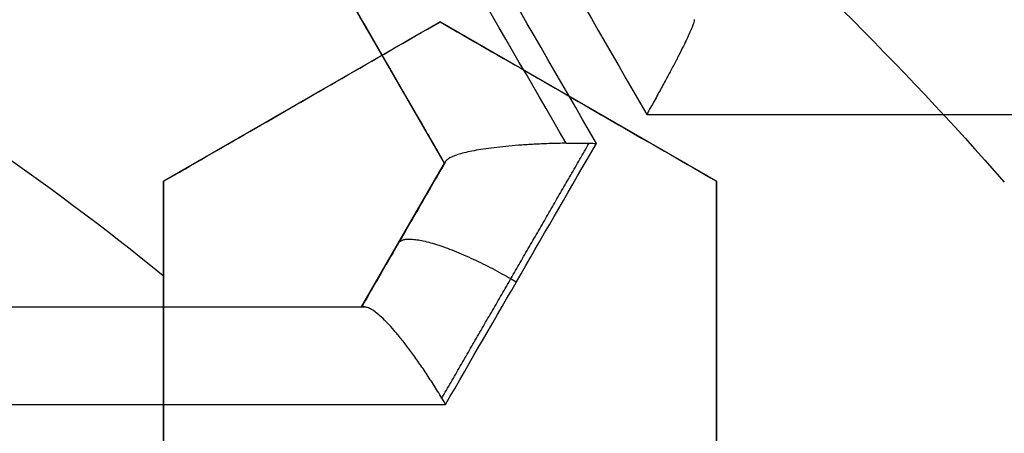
# Model space of a CAD drawing. Header units: centimetres. Extents: x -11.4 to 11.4, y -26.1 to 0.
# Tile 545 of 656: x -6.904 to -6.8185, y -23.5684 to -23.5324. Entities that reach past the tile are written whole.
import ezdxf

# ---------------------------------------------------------------- set-up
doc = ezdxf.new("R2010")
doc.units = ezdxf.units.CM
doc.layers.add('Default', color=7, linetype='Continuous', true_color=0x000000)

msp = doc.modelspace()

# ---------------------------------------------------------------- linework, layer by layer
at = {"layer": 'Default'}
for p, q in [((-6.867099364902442, -23.54492408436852, -4.632769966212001), (-6.899349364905, -23.48906544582, -4.632769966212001)), ((-6.867500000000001, -23.53262762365, -3.196808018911), (-6.891499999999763, -23.54648403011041, -3.196808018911)), ((-6.843500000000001, -23.54648403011, -3.2026274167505), (-6.867499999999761, -23.53262762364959, -3.2026274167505)), ((-6.879499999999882, -23.53955582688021, -3.223395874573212), (-6.879499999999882, -23.53955582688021, -3.170186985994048)), ((-6.85549999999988, -23.53955582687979, -3.229115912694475), (-6.85549999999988, -23.53955582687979, -3.175907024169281)), ((-6.874316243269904, -23.55742408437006, -4.635287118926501), (-6.867099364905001, -23.54492408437, -4.635287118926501)), ((-6.891500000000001, -23.54648403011, -3.1882326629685), (-6.891500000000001, -23.57419684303, -3.1882326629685)), ((-6.843500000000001, -23.57419684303, -3.200329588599), (-6.843500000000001, -23.54648403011, -3.200329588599)), ((-6.870664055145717, -23.55109830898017, -4.75394761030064), (-6.870664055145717, -23.55109830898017, -4.515)), ((-6.988882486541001, -23.55742408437, -4.642160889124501), (-6.87431624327, -23.55742408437, -4.642160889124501)), ((-6.891500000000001, -23.56034043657, -3.214778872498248), (-6.891500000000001, -23.56034043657, -3.161569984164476)), ((-6.843500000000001, -23.56034043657, -3.226866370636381), (-6.843500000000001, -23.56034043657, -3.173657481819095))]:
    msp.add_line(p, q, dxfattribs=at)
at = {"layer": 'Default', "extrusion": (0, 0, -1)}
for centre, radius, start, end in [((7.050000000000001, -23.75, 3), 0.9, 90, 270), ((7.050000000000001, -23.75, 3.789997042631), 0.8999999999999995, 90, 270), ((7.050000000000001, -23.75, 4.600000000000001), 0.8550000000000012, 90, 270), ((7.050000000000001, -23.75, 4.27), 0.8250000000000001, 0, 180), ((7.050000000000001, -23.75, 4.48), 0.82, 0, 180), ((7.050000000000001, -23.75, 4.455), 0.7950000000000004, 0, 180), ((7.050000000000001, -23.75, 4.32), 0.7825000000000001, 0, 180), ((7.050000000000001, -23.75, 4.455), 0.7825000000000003, 0, 180), ((7.050000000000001, -23.75, 3.984878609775), 0.7584500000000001, 90, 180), ((7.050000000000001, -23.75, 4.345000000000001), 0.7575000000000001, 0, 180), ((7.050000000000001, -23.75, 3.2675), 0.6775000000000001, 0, 180), ((7.050000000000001, -23.75, 3.2775), 0.677500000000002, 0, 180), ((7.050000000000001, -23.75, 3.25), 0.6725, 0, 180), ((7.050000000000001, -23.75, 3.2875), 0.6725, 0, 180), ((7.050000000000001, -23.75, 3.25), 0.6367740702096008, 0, 180), ((7.050000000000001, -23.75, 3.269019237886), 0.6125, 0, 180), ((7.050000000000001, -23.75, 4.69), 0.6075000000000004, 0, 180), ((7.050000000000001, -23.75, 4.670980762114), 0.6075, 0, 180), ((7.050000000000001, -23.75, 3.255), 0.6075, 0, 180), ((7.050000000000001, -23.75, 3.2875), 0.6075, 0, 180), ((7.050000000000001, -23.75, 3.05), 0.5999999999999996, 90, 270), ((7.050000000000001, -23.75, 3.255), 0.55, 0, 180), ((7.050000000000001, -23.75, 3.263395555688), 0.5500000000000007, 0, 180), ((7.050000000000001, -23.75, 3.183776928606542), 0.308183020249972, 123.4781066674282, 138.6924372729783), ((7.050000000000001, -23.75, 3.216360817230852), 0.2515162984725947, 110.9370677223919, 129.0629322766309)]:
    msp.add_arc(centre, radius, start, end, dxfattribs=at)
at = {"layer": 'Default'}
for centre, radius, start, end in [((-7.050000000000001, -23.75, -4.6), 0.8550000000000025, 270, 90), ((-7.050000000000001, -23.75, -4.27), 0.835, 270, 90), ((-7.050000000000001, -23.75, -4.58), 0.8349999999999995, 270, 90), ((-7.050000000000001, -23.75, -4.425000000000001), 0.8349999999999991, 270, 90), ((-7.050000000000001, -23.75, -4.295000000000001), 0.8250000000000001, 0, 180), ((-7.050000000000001, -23.75, -4.282500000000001), 0.8250000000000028, 0, 180), ((-7.050000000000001, -23.75, -4.32), 0.8, 0, 180), ((-7.050000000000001, -23.75, -3.1), 0.775, 270, 90), ((-7.050000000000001, -23.75, -3.5986250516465), 0.7749999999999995, 270, 90), ((-7.050000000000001, -23.75, -4.43), 0.7575000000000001, 0, 180), ((-7.050000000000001, -23.75, -4.3875), 0.7575000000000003, 0, 180), ((-7.050000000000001, -23.75, -3.2425), 0.75, 0, 180), ((-7.050000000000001, -23.75, -3.98), 0.75, 0, 180), ((-7.050000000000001, -23.75, -3.61125), 0.75, 0, 74.77009621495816), ((-7.050000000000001, -23.75, -3.2425), 0.7025000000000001, 0, 180), ((-7.050000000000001, -23.75, -3.2875), 0.6775000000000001, 0, 180), ((-7.050000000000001, -23.75, -3.26875), 0.6724999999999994, 0, 180), ((-7.050000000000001, -23.75, -4.66), 0.67, 0, 180), ((-7.050000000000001, -23.75, -4.69), 0.6400000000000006, 0, 180), ((-7.050000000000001, -23.75, -3.25), 0.636774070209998, 0, 180), ((-7.050000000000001, -23.75, -3.2875), 0.6231698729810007, 0, 180), ((-7.050000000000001, -23.75, -4.680490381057), 0.6075000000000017, 0, 180), ((-7.050000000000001, -23.75, -3.27125), 0.6075000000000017, 0, 180), ((-7.050000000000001, -23.75, -3), 0.6000000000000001, 270, 90), ((-7.050000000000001, -23.75, -3.1), 0.6000000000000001, 270, 90), ((-7.050000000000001, -23.75, -3.271791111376), 0.55, 0, 180)]:
    msp.add_arc(centre, radius, start, end, dxfattribs=at)
at = {"layer": 'Default', "extrusion": (-0.8660254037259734, -0.500000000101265, 1.001520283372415e-09)}
msp.add_arc((17.04310333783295, -3.595000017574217, 17.70222576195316), 1.167293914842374, 262.2337538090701, 266.0183891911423, dxfattribs=at)
at = {"layer": 'Default', "extrusion": (0.8660254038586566, 0.4999999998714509, 9.453105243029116e-10)}
msp.add_arc((-17.04310334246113, -3.594999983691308, -17.70726778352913), 1.168484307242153, 273.9775480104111, 277.7582855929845, dxfattribs=at)
at = {"layer": 'Default', "extrusion": (0.8660252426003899, 0.5000002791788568, 3.312434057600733e-08)}
msp.add_arc((-17.04309757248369, -3.594999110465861, -17.70955013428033), 1.16874722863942, 274.041873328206, 277.6914964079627, dxfattribs=at)
at = {"layer": 'Default', "extrusion": (0.8660254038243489, 0.4999999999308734, 3.312371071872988e-10)}
msp.add_arc((-17.04310334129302, -3.594999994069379, -17.71954454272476), 1.158746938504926, 274.2637666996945, 277.4702672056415, dxfattribs=at)
at = {"layer": 'Default', "extrusion": (0.8660254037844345, 0.5000000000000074, 0)}
msp.add_arc((-17.04310333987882, -3.595000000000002, -17.71954454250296), 1.158746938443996, 274.2637666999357, 275.3705879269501, dxfattribs=at)
at = {"layer": 'Default', "extrusion": (0, -1, 0)}
for centre, radius, start, end in [((-7.049999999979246, -3.595000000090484, 23.54067974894), 1.181602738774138, 279.7669417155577, 283.5645646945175), ((-7.048117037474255, -3.594947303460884, 23.55742408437), 1.17568259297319, 272.8877720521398, 278.5136046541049), ((-7.050000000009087, -3.594999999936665, 23.56588983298), 1.185792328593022, 272.6976113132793, 278.8769027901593)]:
    msp.add_arc(centre, radius, start, end, dxfattribs=at)
at = {"layer": 'Default', "extrusion": (0.8660254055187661, -0.4999999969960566, -1.540426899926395e-08)}
msp.add_arc((-24.09310335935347, -3.594999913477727, 5.835932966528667), 1.19816085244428, 282.0891616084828, 283.3736015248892, dxfattribs=at)
at = {"layer": 'Default', "extrusion": (0.8660254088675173, -0.4999999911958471, -4.485100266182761e-08)}
msp.add_arc((-24.09310339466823, -3.594999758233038, 5.825379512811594), 1.1881761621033, 282.3740364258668, 283.0962660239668, dxfattribs=at)
at = {"layer": 'Default'}
for points, degree in [([(-7.050000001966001, -22.85000591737, -4.579994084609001), (-7.038829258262, -22.85000591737, -4.579994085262), (-7.016470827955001, -22.85041309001, -4.57996809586), (-6.982913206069, -22.85229470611, -4.579978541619), (-6.949430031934, -22.85542554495, -4.579975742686), (-6.916038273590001, -22.85981313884, -4.579976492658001), (-6.882816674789, -22.86545048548, -4.579976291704), (-6.849855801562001, -22.87232107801, -4.579976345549), (-6.817154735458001, -22.88042458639, -4.579976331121), (-6.784792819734, -22.88974261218, -4.579976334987), (-6.752822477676, -22.90025696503, -4.579976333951), (-6.721248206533, -22.91196643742, -4.579976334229), (-6.690138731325, -22.92484687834, -4.579976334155), (-6.659531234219, -22.93888214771, -4.579976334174), (-6.629466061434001, -22.95405467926, -4.579976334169), (-6.60000794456, -22.97033040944, -4.579976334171), (-6.571170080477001, -22.98770094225, -4.57997633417), (-6.542992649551, -23.00614419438, -4.57997633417), (-6.515530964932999, -23.02562391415, -4.57997633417), (-6.488811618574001, -23.04612101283, -4.57997633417), (-6.462881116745, -23.06760056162, -4.57997633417), (-6.437786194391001, -23.09002131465, -4.57997633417), (-6.413531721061, -23.11337910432, -4.57997633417), (-6.390166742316, -23.13762926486, -4.57997633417), (-6.367728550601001, -23.1627320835, -4.57997633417), (-6.346240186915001, -23.18866229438, -4.57997633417), (-6.325745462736, -23.21536660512, -4.57997633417), (-6.306266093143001, -23.24281397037, -4.57997633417), (-6.287815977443, -23.27098694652, -4.57997633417), (-6.270435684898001, -23.29982524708, -4.57997633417), (-6.254144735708, -23.32929531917, -4.57997633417), (-6.238966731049, -23.35935601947, -4.57997633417), (-6.22493234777, -23.3899431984, -4.57997633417), (-6.212045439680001, -23.4210469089, -4.57997633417), (-6.200328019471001, -23.4526190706, -4.57997633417), (-6.189801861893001, -23.48460021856, -4.57997633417), (-6.180477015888, -23.5169596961, -4.57997633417), (-6.172370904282, -23.54963853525, -4.57997633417), (-6.165495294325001, -23.58258113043, -4.57997633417), (-6.159852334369, -23.61577939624, -4.57997633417), (-6.155455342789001, -23.64916502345, -4.57997633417), (-6.152310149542, -23.68268801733, -4.57997633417), (-6.150420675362, -23.71631200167, -4.57997633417), (-6.149790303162, -23.74996560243, -4.57997633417), (-6.150418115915, -23.78361971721, -4.57997633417), (-6.152305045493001, -23.81724384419, -4.57997633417), (-6.155447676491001, -23.85076694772, -4.57997633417), (-6.159842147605, -23.884153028, -4.57997633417), (-6.165482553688, -23.91735152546, -4.57997633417), (-6.172355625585, -23.95029454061, -4.57997633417), (-6.180459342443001, -23.98297436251, -4.57997633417), (-6.189781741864, -24.01533455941, -4.57997633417), (-6.200305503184, -24.0473165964, -4.57997633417), (-6.212020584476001, -24.07888976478, -4.57997633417), (-6.224905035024, -24.10999420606, -4.57997633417), (-6.238937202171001, -24.14058267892, -4.57997633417), (-6.254113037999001, -24.170644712, -4.57997633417), (-6.270401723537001, -24.20011593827, -4.57997633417), (-6.287779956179, -24.2289557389, -4.57997633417), (-6.306227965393, -24.25713010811, -4.57997633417), (-6.325705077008, -24.28457868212, -4.57997633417), (-6.346198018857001, -24.3112848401, -4.57997633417), (-6.367684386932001, -24.33721659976, -4.57997633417), (-6.390120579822, -24.3623209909, -4.57997633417), (-6.413483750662, -24.38657293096, -4.57997633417), (-6.437736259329, -24.40993235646, -4.57997633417), (-6.462829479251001, -24.4323550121, -4.57997633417), (-6.488758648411, -24.45383675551, -4.57997633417), (-6.515476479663, -24.47433588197, -4.57997633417), (-6.542936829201, -24.49381775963, -4.57997633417), (-6.571112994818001, -24.51226319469, -4.57997633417), (-6.599949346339, -24.52963576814, -4.579976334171), (-6.629406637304, -24.54591392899, -4.579976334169), (-6.659470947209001, -24.56108882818, -4.579976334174), (-6.690077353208, -24.57512635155, -4.579976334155), (-6.721186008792, -24.58800916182, -4.579976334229), (-6.752759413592, -24.59972097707, -4.579976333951), (-6.784729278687, -24.61023780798, -4.579976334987), (-6.817091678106, -24.61955853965, -4.579976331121), (-6.849792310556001, -24.62766442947, -4.579976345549), (-6.88275073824, -24.63453701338, -4.579976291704), (-6.915969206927, -24.64017644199, -4.579976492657), (-6.949361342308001, -24.64456678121, -4.579975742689), (-6.982852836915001, -24.64770094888, -4.579978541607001), (-7.016430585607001, -24.64958576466, -4.579968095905), (-7.038814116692, -24.64999408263, -4.579994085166), (-7.049999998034, -24.64999408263, -4.579994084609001)], 3), ([(-7.050000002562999, -22.87000771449, -4.599992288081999), (-7.038929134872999, -22.87000771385, -4.599992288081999), (-7.016824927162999, -22.87044777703, -4.600003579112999), (-6.983759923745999, -22.87231003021, -4.599999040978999), (-6.950849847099, -22.8754191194, -4.600000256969), (-6.918072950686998, -22.87975909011, -4.599999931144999), (-6.885477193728, -22.88532902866, -4.600000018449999), (-6.853104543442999, -22.89212084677, -4.599999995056), (-6.820976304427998, -22.90013377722, -4.600000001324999), (-6.789232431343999, -22.90933233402, -4.599999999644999), (-6.757976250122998, -22.91967364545, -4.600000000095), (-6.727177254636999, -22.93115663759, -4.599999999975), (-6.696849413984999, -22.94377187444, -4.600000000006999), (-6.666982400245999, -22.95752443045, -4.599999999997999), (-6.637633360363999, -22.97239239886, -4.6), (-6.608880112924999, -22.98833558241, -4.6), (-6.580743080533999, -23.00534064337, -4.6), (-6.553257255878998, -23.02338719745, -4.6), (-6.526470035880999, -23.04244368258, -4.6), (-6.500404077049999, -23.06249428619, -4.6), (-6.475109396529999, -23.08350162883, -4.6), (-6.450633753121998, -23.10542314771, -4.6), (-6.426981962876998, -23.12825403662, -4.6), (-6.404200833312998, -23.15195089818, -4.6), (-6.382323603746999, -23.17647785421, -4.6), (-6.361371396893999, -23.20181201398, -4.6), (-6.341387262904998, -23.22790124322, -4.6), (-6.322391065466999, -23.25471754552, -4.6), (-6.304398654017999, -23.28224122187, -4.6), (-6.287450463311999, -23.31041192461, -4.6), (-6.271564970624, -23.33919764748, -4.6), (-6.256764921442, -23.36855872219, -4.6), (-6.243080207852, -23.39843256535, -4.6), (-6.2305142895, -23.42881031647, -4.6), (-6.219089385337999, -23.45964319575, -4.6), (-6.208826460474, -23.4908734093, -4.6), (-6.199734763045, -23.52247268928, -4.6), (-6.191831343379, -23.55438357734, -4.6), (-6.185127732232, -23.58655183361, -4.6), (-6.179626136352, -23.61896932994, -4.6), (-6.175339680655, -23.65156823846, -4.6), (-6.172273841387, -23.68430056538, -4.6), (-6.170432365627, -23.71713212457, -4.6), (-6.169818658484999, -23.74999277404, -4.6), (-6.170431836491, -23.78285372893, -4.6), (-6.172272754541, -23.81568473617, -4.6), (-6.17533790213, -23.84841578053, -4.6), (-6.179623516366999, -23.88101313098, -4.6), (-6.185124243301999, -23.91342969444, -4.6), (-6.191827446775, -23.94559951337, -4.6), (-6.199731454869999, -23.97751522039, -4.6), (-6.208824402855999, -24.00912015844, -4.6), (-6.219088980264, -24.04035585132, -4.6), (-6.230515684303, -24.07119339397, -4.6), (-6.243083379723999, -24.10157483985, -4.6), (-6.256770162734, -24.13145229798, -4.6), (-6.271572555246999, -24.16081683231, -4.6), (-6.287460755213, -24.18960605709, -4.6), (-6.304412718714, -24.21778133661, -4.6), (-6.322408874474, -24.24530870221, -4.6), (-6.341407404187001, -24.27212610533, -4.6), (-6.361391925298, -24.29821371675, -4.6), (-6.382342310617, -24.32354381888, -4.6), (-6.404216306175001, -24.34806569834, -4.6), (-6.426994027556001, -24.37175796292, -4.6), (-6.450643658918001, -24.39458604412, -4.6), (-6.475121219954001, -24.41650866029, -4.6), (-6.500422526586, -24.43752061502, -4.6), (-6.526496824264, -24.45757628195, -4.6), (-6.553291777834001, -24.47663651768, -4.6), (-6.580784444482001, -24.49468551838, -4.6), (-6.608928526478, -24.51169257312, -4.6), (-6.637691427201, -24.52763854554, -4.6), (-6.667051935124, -24.54250933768, -4.599999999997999), (-6.696931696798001, -24.55626435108, -4.600000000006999), (-6.727274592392, -24.56888192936, -4.599999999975), (-6.758087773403, -24.58036572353, -4.600000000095), (-6.789353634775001, -24.59070531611, -4.599999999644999), (-6.821099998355, -24.59989952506, -4.600000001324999), (-6.853227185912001, -24.60790727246, -4.599999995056), (-6.885602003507, -24.61469476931, -4.600000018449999), (-6.918204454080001, -24.62026089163, -4.599999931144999), (-6.950981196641, -24.6245956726, -4.600000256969), (-6.983876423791, -24.62769844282, -4.599999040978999), (-7.01690332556, -24.62955448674, -4.600003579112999), (-7.038958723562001, -24.62999228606, -4.599992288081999), (-7.049999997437, -24.62999228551, -4.599992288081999)], 3), ([(-7.050000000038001, -22.97338343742, -4.211616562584), (-7.040034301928, -22.97326068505, -4.211739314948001), (-7.0200716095, -22.97339655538, -4.211987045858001), (-6.990068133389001, -22.97475443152, -4.212364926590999), (-6.960077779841, -22.97727194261, -4.212748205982), (-6.930172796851, -22.98094910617, -4.213135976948), (-6.900463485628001, -22.98577184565, -4.213526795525), (-6.870960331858, -22.99173644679, -4.213920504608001), (-6.841728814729, -22.9988285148, -4.21431621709), (-6.812767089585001, -23.00704882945, -4.214713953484), (-6.784149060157, -23.01637813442, -4.215112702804), (-6.755903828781, -23.0268065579, -4.215512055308), (-6.728083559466, -23.03831624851, -4.215911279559), (-6.700785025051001, -23.0508628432, -4.216308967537), (-6.673979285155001, -23.06445271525, -4.216705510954), (-6.647535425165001, -23.07916987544, -4.21710293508), (-6.621903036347, -23.09477466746, -4.217494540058), (-6.598251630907, -23.11044028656, -4.217861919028), (-6.577686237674, -23.12510785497, -4.218186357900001), (-6.559354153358, -23.13903749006, -4.21847964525), (-6.54189295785, -23.15310658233, -4.218762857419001), (-6.524518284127, -23.16795465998, -4.219048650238), (-6.507527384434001, -23.18336335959, -4.2193327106), (-6.491033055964, -23.19923462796, -4.219611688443), (-6.475328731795, -23.21524076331, -4.219887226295), (-6.459818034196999, -23.23196178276, -4.220170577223), (-6.443392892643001, -23.25075472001, -4.220483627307), (-6.425759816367, -23.27235681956, -4.220836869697), (-6.407902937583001, -23.29596432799, -4.221215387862), (-6.390537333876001, -23.320853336, -4.221606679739), (-6.374163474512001, -23.34636627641, -4.22200017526), (-6.358774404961, -23.37250001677, -4.222395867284), (-6.344394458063, -23.39922104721, -4.222793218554), (-6.331054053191, -23.42647417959, -4.223191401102), (-6.318782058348, -23.45419617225, -4.223589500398), (-6.307584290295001, -23.4823692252, -4.223987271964), (-6.297472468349, -23.51096694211, -4.224384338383), (-6.288462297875, -23.53995216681, -4.224780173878), (-6.280576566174, -23.56925476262, -4.22517382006), (-6.273829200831, -23.59881391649, -4.225564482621), (-6.268224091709, -23.62860184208, -4.225951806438), (-6.263764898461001, -23.65860388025, -4.226335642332), (-6.260461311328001, -23.68877269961, -4.226715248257), (-6.258320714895, -23.71905055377, -4.227090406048), (-6.257345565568, -23.74942073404, -4.227459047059), (-6.257541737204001, -23.78002186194, -4.227829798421), (-6.258911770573, -23.81056761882, -4.228207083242), (-6.261454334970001, -23.84105143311, -4.228588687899), (-6.265161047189, -23.87138087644, -4.228974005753), (-6.270024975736, -23.90153190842, -4.229362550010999), (-6.276045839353, -23.9314946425, -4.229754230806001), (-6.283206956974, -23.96118644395, -4.230147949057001), (-6.291506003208, -23.99059835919, -4.230543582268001), (-6.300922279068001, -24.01965553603, -4.230940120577), (-6.311447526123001, -24.04833621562, -4.23133725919), (-6.323068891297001, -24.07660058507, -4.231734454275), (-6.335758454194, -24.10438344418, -4.232130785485), (-6.349513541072, -24.13167755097, -4.232526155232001), (-6.364293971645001, -24.15840378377, -4.232919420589), (-6.380099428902, -24.18456209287, -4.233310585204), (-6.396889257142, -24.21008352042, -4.23369863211), (-6.414649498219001, -24.23494853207, -4.2340832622), (-6.433349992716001, -24.25911283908, -4.234463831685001), (-6.452961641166, -24.28254236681, -4.234839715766), (-6.473558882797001, -24.30531097, -4.235212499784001), (-6.49503825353, -24.32728630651, -4.23557888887), (-6.517395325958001, -24.34847618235, -4.235952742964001), (-6.540529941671, -24.36877856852, -4.236330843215), (-6.564422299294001, -24.3881804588, -4.236713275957), (-6.589045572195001, -24.40665840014, -4.237099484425), (-6.614348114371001, -24.42417454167, -4.237488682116), (-6.640315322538, -24.44071804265, -4.237880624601), (-6.666876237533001, -24.45624449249, -4.238274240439), (-6.694029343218, -24.47075331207, -4.238669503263), (-6.721707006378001, -24.48420741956, -4.239065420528), (-6.749886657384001, -24.49659654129, -4.239461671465), (-6.778516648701, -24.50789701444, -4.239857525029), (-6.807545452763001, -24.51809033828, -4.240252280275), (-6.836977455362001, -24.52717647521, -4.240645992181), (-6.866748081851, -24.53513189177, -4.241037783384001), (-6.896791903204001, -24.54193893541, -4.241426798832), (-6.927035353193, -24.54758431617, -4.241812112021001), (-6.957482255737, -24.55207143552, -4.242193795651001), (-6.988153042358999, -24.55539777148, -4.242572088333), (-7.019001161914, -24.55754929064, -4.242946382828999), (-7.039657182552, -24.55819289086, -4.243192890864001), (-7.050000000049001, -24.5583152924, -4.243315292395)], 3), ([(-7.050000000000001, -24.525, -4.097250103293), (-7.040059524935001, -24.525, -4.097056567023), (-7.020176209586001, -24.52461734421, -4.096666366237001), (-6.990398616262, -24.52289677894, -4.096072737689), (-6.960681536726, -24.52002887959, -4.095471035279), (-6.93109326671, -24.51601765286, -4.094862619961), (-6.901708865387, -24.51087533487, -4.094249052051), (-6.872544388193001, -24.5046065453, -4.09363068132), (-6.843642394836, -24.49722044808, -4.093008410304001), (-6.815018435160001, -24.48871913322, -4.0923825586), (-6.786746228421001, -24.47912222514, -4.091754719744), (-6.758891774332, -24.4684549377, -4.091126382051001), (-6.731464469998, -24.45672251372, -4.090497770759), (-6.704505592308, -24.44394203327, -4.089869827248), (-6.67803608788, -24.43012136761, -4.089243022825), (-6.652126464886, -24.41529568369, -4.088619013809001), (-6.626828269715, -24.3994976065, -4.087999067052), (-6.602153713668, -24.38273637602, -4.0873834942), (-6.578133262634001, -24.3650315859, -4.086773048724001), (-6.554796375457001, -24.34640201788, -4.086168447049), (-6.532209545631, -24.32690110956, -4.085571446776), (-6.510389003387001, -24.3065441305, -4.084982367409), (-6.489390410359, -24.28538619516, -4.084403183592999), (-6.469190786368, -24.26340330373, -4.083811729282), (-6.449850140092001, -24.24065475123, -4.083213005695), (-6.431412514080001, -24.21719494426, -4.082607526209), (-6.413897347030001, -24.19305176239, -4.081996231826), (-6.397322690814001, -24.16825132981, -4.081379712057), (-6.381698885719, -24.14280524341, -4.08075829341), (-6.367066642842, -24.11677498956, -4.08013349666), (-6.353463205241, -24.0902319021, -4.079507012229), (-6.340892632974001, -24.06319079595, -4.078879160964), (-6.329354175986, -24.03564384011, -4.078249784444), (-6.318873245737, -24.00763676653, -4.077619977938), (-6.309493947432, -23.97928509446, -4.076992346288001), (-6.30125860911, -23.95075631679, -4.07637049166), (-6.294105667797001, -23.92190387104, -4.075751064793), (-6.287919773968, -23.89202918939, -4.075119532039), (-6.282925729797, -23.8619255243, -4.074493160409), (-6.27922777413, -23.83252088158, -4.073890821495), (-6.276803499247, -23.80502748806, -4.073336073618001), (-6.275387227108, -23.77883524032, -4.072814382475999), (-6.274846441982, -23.7520817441, -4.072290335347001), (-6.27524316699, -23.72509774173, -4.071763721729), (-6.276580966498, -23.69814539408, -4.071227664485), (-6.278824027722, -23.67162969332, -4.070693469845), (-6.281923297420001, -23.64546667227, -4.070159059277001), (-6.286213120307, -23.61756303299, -4.069581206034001), (-6.291882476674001, -23.58816071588, -4.068963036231), (-6.298864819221, -23.55833921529, -4.068326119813), (-6.306953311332, -23.52908125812, -4.067691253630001), (-6.315942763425, -23.50084682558, -4.067069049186), (-6.32605741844, -23.47281764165, -4.066441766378), (-6.33729162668, -23.44508928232, -4.065811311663), (-6.349584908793, -23.41782536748, -4.065181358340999), (-6.362822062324, -23.39124745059, -4.064557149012), (-6.37709700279, -23.36512302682, -4.063933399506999), (-6.392790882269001, -23.33888569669, -4.063296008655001), (-6.409455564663, -23.31338657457, -4.062665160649), (-6.426553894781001, -23.2893367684, -4.062059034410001), (-6.443232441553, -23.26761872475, -4.061501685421), (-6.459897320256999, -23.24737082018, -4.060973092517), (-6.477614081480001, -23.22727445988, -4.060438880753), (-6.496156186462, -23.20766698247, -4.059907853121), (-6.51534924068, -23.18873946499, -4.059383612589), (-6.534885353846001, -23.17076718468, -4.058857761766), (-6.55491030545, -23.15354506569, -4.058329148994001), (-6.577115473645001, -23.13575777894, -4.057753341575), (-6.601253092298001, -23.11789125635, -4.057139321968), (-6.626598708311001, -23.10063985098, -4.056506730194), (-6.652285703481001, -23.08460866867, -4.055877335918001), (-6.677996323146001, -23.06990393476, -4.055258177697), (-6.704396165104, -23.05611215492, -4.054632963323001), (-6.731394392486, -23.04330809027, -4.054004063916), (-6.758888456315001, -23.03154563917, -4.053373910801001), (-6.786758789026, -23.02087354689, -4.052745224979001), (-6.814990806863, -23.01129023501, -4.052118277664), (-6.843596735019, -23.00279199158, -4.051492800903), (-6.872529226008, -22.99539659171, -4.050869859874), (-6.901712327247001, -22.98912386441, -4.050251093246), (-6.931093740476, -22.98398257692, -4.049637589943), (-6.96064747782, -22.97997545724, -4.049029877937), (-6.990359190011, -22.97710596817, -4.048428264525), (-7.020171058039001, -22.97538252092, -4.047833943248), (-7.040058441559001, -22.975, -4.047443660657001), (-7.050000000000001, -22.975, -4.047250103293)], 3), ([(-6.867099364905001, -23.54492408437, -4.515), (-6.883224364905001, -23.516994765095, -4.515), (-6.899349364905, -23.48906544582, -4.515)], 2), ([(-6.8915, -23.54648403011, -3.218704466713), (-6.889083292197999, -23.54508874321, -3.219645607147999), (-6.884083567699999, -23.54220215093, -3.221597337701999), (-6.876122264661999, -23.53760569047, -3.224720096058), (-6.870433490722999, -23.53432127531, -3.226961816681), (-6.867499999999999, -23.53262762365, -3.228120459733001)], 3), ([(-6.8915, -23.54648403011, -3.165495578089), (-6.889081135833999, -23.54508749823, -3.166437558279), (-6.884078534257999, -23.54219924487, -3.168390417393), (-6.876116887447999, -23.53760258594, -3.171513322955), (-6.870431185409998, -23.53431994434, -3.173753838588), (-6.867499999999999, -23.53262762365, -3.174911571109)], 3), ([(-6.867499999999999, -23.53262762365, -3.228120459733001), (-6.864829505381, -23.53416943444, -3.228315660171), (-6.859491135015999, -23.537251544, -3.228741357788), (-6.851493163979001, -23.54186917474, -3.229483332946), (-6.846163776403, -23.54494609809, -3.23004564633), (-6.843500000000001, -23.54648403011, -3.230343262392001)], 3), ([(-6.867499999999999, -23.53262762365, -3.228120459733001), (-6.867499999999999, -23.53262762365, -3.201516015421), (-6.867499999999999, -23.53262762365, -3.174911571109)], 2), ([(-6.867499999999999, -23.53262762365, -3.174911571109), (-6.864828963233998, -23.53416974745, -3.175106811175), (-6.859489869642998, -23.53725227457, -3.175532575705), (-6.851491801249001, -23.54186996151, -3.176274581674), (-6.846163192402, -23.54494643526, -3.176836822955), (-6.843500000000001, -23.54648403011, -3.177134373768)], 3), ([(-6.845433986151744, -23.53244962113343, -4.749644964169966), (-6.845422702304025, -23.53246916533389, -4.749978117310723), (-6.845419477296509, -23.53254233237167, -4.750651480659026), (-6.845476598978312, -23.53276024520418, -4.751675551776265), (-6.845597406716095, -23.53308661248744, -4.752690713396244), (-6.845782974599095, -23.53352237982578, -4.753689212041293), (-6.846037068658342, -23.53407362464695, -4.754667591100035), (-6.846357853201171, -23.53473436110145, -4.755601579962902), (-6.846745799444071, -23.53550430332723, -4.756481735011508), (-6.847201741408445, -23.53638338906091, -4.757295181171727), (-6.847715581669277, -23.5373510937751, -4.758014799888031), (-6.848281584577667, -23.53839624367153, -4.758629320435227), (-6.848896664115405, -23.53951241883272, -4.759129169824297), (-6.849329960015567, -23.54028639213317, -4.759375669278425), (-6.849551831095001, -23.54067974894, -4.759476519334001)], 3), ([(-6.845443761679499, -23.532432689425, -4.74906075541), (-6.845443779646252, -23.53243265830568, -4.74912613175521), (-6.845443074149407, -23.53243388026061, -4.749256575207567), (-6.845439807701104, -23.53243953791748, -4.749451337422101), (-6.845436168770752, -23.53244584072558, -4.749580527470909), (-6.845433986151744, -23.53244962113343, -4.749644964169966)], 3), ([(-6.856553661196, -23.54318971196, -4.760840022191), (-6.857004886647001, -23.54319567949, -4.760824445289), (-6.857894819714, -23.54321555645, -4.760747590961), (-6.85918308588, -23.54326806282, -4.760501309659), (-6.860399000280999, -23.5433411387, -4.760135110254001), (-6.861531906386, -23.54343261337, -4.759660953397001), (-6.862583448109, -23.54354174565, -4.759083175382), (-6.863531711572, -23.54366543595, -4.758418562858), (-6.864365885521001, -23.54380027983, -4.757686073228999), (-6.865095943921, -23.54394643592, -4.756885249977), (-6.865712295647, -23.54410118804, -4.756031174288), (-6.866210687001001, -23.54426132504, -4.755141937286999), (-6.866599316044, -23.54442803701, -4.754211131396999), (-6.866873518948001, -23.54459938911, -4.753249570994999), (-6.86697852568, -23.54471478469, -4.752598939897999), (-6.867011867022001, -23.54477253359, -4.752272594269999)], 3), ([(-6.856553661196, -23.54318971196, -4.760840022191), (-6.85633257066, -23.543186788, -4.760847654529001), (-6.85588885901, -23.54318286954, -4.760851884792), (-6.855219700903, -23.54318284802, -4.760824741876), (-6.854773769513, -23.54318676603, -4.760784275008), (-6.854551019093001, -23.54318971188, -4.760758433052)], 3), ([(-6.854551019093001, -23.54318971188, -4.760758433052), (-6.854480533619, -23.54319064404, -4.760750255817), (-6.854339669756, -23.54319270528, -4.760732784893), (-6.854128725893, -23.54319638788, -4.760703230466), (-6.853988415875, -23.54319923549, -4.760681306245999), (-6.853918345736, -23.54320075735, -4.760669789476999)], 3), ([(-6.867099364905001, -23.54492408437, -4.515), (-6.870707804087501, -23.55117408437, -4.515), (-6.874316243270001, -23.55742408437, -4.515)], 2), ([(-6.867011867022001, -23.54477253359, -4.752272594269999), (-6.867031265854, -23.54480613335, -4.752082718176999), (-6.867063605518, -23.54486214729, -4.751701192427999), (-6.867092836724, -23.54491277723, -4.751122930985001), (-6.867099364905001, -23.54492408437, -4.750734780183), (-6.867099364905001, -23.54492408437, -4.750539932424)], 3), ([(-6.867099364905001, -23.54492408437, -4.750539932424), (-6.867099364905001, -23.54492408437, -4.632769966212), (-6.867099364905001, -23.54492408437, -4.515)], 2), ([(-6.8915, -23.54648403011, -3.165495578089), (-6.8915, -23.54648403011, -3.192100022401), (-6.8915, -23.54648403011, -3.218704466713)], 2), ([(-6.8915, -23.57419684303, -3.210969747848), (-6.8915, -23.5713040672, -3.211751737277), (-6.8915, -23.56539448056, -3.213366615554), (-6.8915, -23.55619183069, -3.215934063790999), (-6.8915, -23.54976483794, -3.217762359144), (-6.8915, -23.54648403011, -3.218704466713)], 3), ([(-6.8915, -23.57419684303, -3.157760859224), (-6.8915, -23.57129819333, -3.158544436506), (-6.8915, -23.56538078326, -3.160161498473), (-6.8915, -23.55617739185, -3.162729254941), (-6.8915, -23.54975865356, -3.16455524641), (-6.8915, -23.54648403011, -3.165495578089)], 3), ([(-6.843500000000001, -23.54648403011, -3.177134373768), (-6.843500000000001, -23.54648403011, -3.203738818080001), (-6.843500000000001, -23.54648403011, -3.230343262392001)], 2), ([(-6.843500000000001, -23.54648403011, -3.230343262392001), (-6.843500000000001, -23.5496823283, -3.22952614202), (-6.843500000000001, -23.55599932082, -3.227931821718), (-6.843500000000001, -23.56521538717, -3.225664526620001), (-6.843500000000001, -23.57122732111, -3.224225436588), (-6.843500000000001, -23.57419684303, -3.22352480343)], 3), ([(-6.843500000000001, -23.54648403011, -3.177134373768), (-6.843500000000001, -23.54968696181, -3.1763160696), (-6.843500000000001, -23.55601014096, -3.174720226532), (-6.843500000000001, -23.56522578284, -3.172453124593), (-6.843500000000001, -23.57123178, -3.171015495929), (-6.843500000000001, -23.57419684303, -3.170315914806)], 3), ([(-6.988882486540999, -23.55742408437, -4.515), (-6.9315993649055, -23.55742408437, -4.515), (-6.874316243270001, -23.55742408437, -4.515)], 2), ([(-6.874316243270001, -23.55742408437, -4.515), (-6.874316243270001, -23.55742408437, -4.6352871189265), (-6.874316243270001, -23.55742408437, -4.755574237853)], 2), ([(-6.874063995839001, -23.55742408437, -4.757674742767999), (-6.874119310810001, -23.55742408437, -4.757450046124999), (-6.87421208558, -23.55742408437, -4.756994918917), (-6.874296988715, -23.55742408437, -4.75629367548), (-6.874316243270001, -23.55742408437, -4.755815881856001), (-6.874316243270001, -23.55742408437, -4.755574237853)], 3), ([(-6.867342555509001, -23.56534530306, -4.766538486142), (-6.867583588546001, -23.56494567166, -4.766490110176), (-6.868068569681, -23.56416186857, -4.76634539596), (-6.868800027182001, -23.56303914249, -4.765988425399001), (-6.869515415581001, -23.56199834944, -4.765505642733), (-6.870209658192, -23.56104417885, -4.76490681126), (-6.870875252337, -23.56018573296, -4.764201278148), (-6.871494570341, -23.55944298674, -4.763414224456), (-6.872065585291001, -23.55881441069, -4.762557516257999), (-6.872585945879, -23.55830026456, -4.761640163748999), (-6.873046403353, -23.55790629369, -4.760686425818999), (-6.873449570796, -23.55762638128, -4.759699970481), (-6.873794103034, -23.55745985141, -4.758687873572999), (-6.873981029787, -23.55742408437, -4.758011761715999), (-6.874063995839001, -23.55742408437, -4.757674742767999)], 3), ([(-6.867017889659, -23.56588983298, -4.766589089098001), (-6.867053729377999, -23.56582902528, -4.766585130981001), (-6.867125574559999, -23.56570759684, -4.766576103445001), (-6.867233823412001, -23.56552604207, -4.766559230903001), (-6.867306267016, -23.56540546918, -4.766545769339), (-6.867342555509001, -23.56534530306, -4.766538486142)], 3)]:
    msp.add_open_spline(points, degree=degree, dxfattribs=at)
for points, knots in [([(-6.478173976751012, -23.20173285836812, -4.270000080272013), (-6.482021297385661, -23.19772033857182, -4.269893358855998), (-6.494769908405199, -23.18470228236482, -4.269544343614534), (-6.517131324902, -23.163383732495, -4.268952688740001), (-6.555874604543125, -23.12985687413, -4.267949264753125), (-6.607799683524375, -23.091156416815, -4.2666554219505), (-6.675054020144, -23.05066959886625, -4.265054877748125), (-6.7463420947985, -23.016890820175, -4.263430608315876), (-6.820635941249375, -22.99036875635, -4.261806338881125), (-6.896820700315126, -22.971442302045, -4.260205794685), (-6.960902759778, -22.962091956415, -4.258911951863), (-7.012005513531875, -22.95840408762, -4.257908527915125), (-7.0500054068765, -22.95749735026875, -4.257180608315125), (-7.088005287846, -22.95840460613, -4.2564526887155), (-7.139107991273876, -22.96209317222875, -4.255449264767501), (-7.203189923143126, -22.97144439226, -4.254155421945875), (-7.279374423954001, -22.99037188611, -4.2525548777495), (-7.353667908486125, -23.01689496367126, -4.250930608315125), (-7.424955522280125, -23.05067471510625, -4.249306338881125), (-7.492209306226, -23.09116245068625, -4.247705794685), (-7.5441338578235, -23.129863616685, -4.246411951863), (-7.582876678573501, -23.16339100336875, -4.245408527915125), (-7.610387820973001, -23.189619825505, -4.244680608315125), (-7.6366162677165, -23.2171313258, -4.243952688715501), (-7.670143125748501, -23.25587460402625, -4.2429492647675), (-7.708843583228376, -23.3077996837, -4.241655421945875), (-7.74933040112, -23.375054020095, -4.2400548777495), (-7.783109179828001, -23.44634209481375, -4.238430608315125), (-7.8096312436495, -23.520635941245, -4.236806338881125), (-7.8285576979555, -23.596820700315, -4.235205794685), (-7.837908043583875, -23.66090275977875, -4.233911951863), (-7.8415959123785, -23.71200551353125, -4.232908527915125), (-7.842502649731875, -23.750005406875, -4.232180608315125), (-7.8415953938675, -23.78800528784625, -4.2314526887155), (-7.837906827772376, -23.839107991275, -4.2304492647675), (-7.828555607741, -23.90318992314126, -4.229155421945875), (-7.814564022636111, -23.95950704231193, -4.227972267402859), (-7.80500461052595, -23.98996202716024, -4.227316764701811), (-7.803236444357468, -23.99538910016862, -4.227199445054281)], [9.27219242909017, 9.27219242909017, 9.27219242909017, 9.27219242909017, 9.448947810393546, 9.852123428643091, 10.25529904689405, 11.06165028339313, 11.86800151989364, 12.67435275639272, 13.48070399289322, 14.28705522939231, 15.09340646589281, 15.49658208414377, 15.89975770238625, 16.30293332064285, 16.70610893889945, 17.51246017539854, 18.31881141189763, 19.12516264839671, 19.9315138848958, 20.73786512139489, 21.54421635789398, 21.94739197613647, 22.35056759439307, 22.75374321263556, 23.15691883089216, 23.96327006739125, 24.76962130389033, 25.57597254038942, 26.38232377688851, 27.18867501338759, 27.99502624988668, 28.39820186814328, 28.80137748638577, 29.20455310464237, 29.60772872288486, 30.41407995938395, 31.22043119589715, 31.39594200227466, 31.39594200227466, 31.39594200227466, 31.39594200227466]), ([(-7.050000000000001, -22.975, -4.112549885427), (-7.039995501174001, -22.975, -4.112744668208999), (-7.019986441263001, -22.97538749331, -4.113137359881), (-6.990017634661, -22.97713036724, -4.113734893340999), (-6.960138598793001, -22.98003228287, -4.114340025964), (-6.930394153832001, -22.98408890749, -4.114951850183), (-6.900828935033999, -22.98929417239, -4.11556944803), (-6.871487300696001, -22.99564028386, -4.11619189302), (-6.842413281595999, -23.0031177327, -4.116818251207), (-6.813650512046, -23.01171530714, -4.117447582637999), (-6.785242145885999, -23.02142011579, -4.118078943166), (-6.757230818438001, -23.03221759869, -4.118711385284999), (-6.729658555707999, -23.04409155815, -4.119343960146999), (-6.702566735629, -23.05702417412, -4.119975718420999), (-6.675996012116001, -23.07099603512, -4.120605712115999), (-6.649986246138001, -23.08598617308, -4.121232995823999), (-6.624576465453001, -23.10197208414, -4.121856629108), (-6.599804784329, -23.11892977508, -4.122475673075), (-6.575708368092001, -23.13683378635, -4.123089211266), (-6.552323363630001, -23.15565723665, -4.123696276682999), (-6.529684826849, -23.1753718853, -4.124296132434), (-6.507826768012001, -23.19594807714, -4.124887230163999), (-6.486781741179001, -23.21735514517, -4.125471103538), (-6.466581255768, -23.23956105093, -4.126067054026), (-6.447255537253, -23.26253259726, -4.126669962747), (-6.428833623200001, -23.28623530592, -4.127280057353), (-6.411343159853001, -23.310633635, -4.127896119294), (-6.394810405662, -23.33569098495, -4.128517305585), (-6.379260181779, -23.36136976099, -4.129142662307), (-6.364715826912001, -23.38763144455, -4.129771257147), (-6.351199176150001, -23.41443662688, -4.130402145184), (-6.338730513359, -23.44174509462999, -4.131034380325), (-6.32732855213, -23.46951586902, -4.131667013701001), (-6.317010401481, -23.49770727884, -4.132299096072), (-6.307791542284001, -23.52627701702, -4.132929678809), (-6.299685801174, -23.55518221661, -4.133557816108), (-6.292705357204, -23.58437939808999, -4.134182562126), (-6.286860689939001, -23.61382458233, -4.134802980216), (-6.282160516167, -23.64347360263, -4.135418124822), (-6.278611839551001, -23.67328208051, -4.136027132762), (-6.276219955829, -23.70320495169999, -4.136628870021), (-6.275169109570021, -23.72879661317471, -4.137136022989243), (-6.275000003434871, -23.74440039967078, -4.137440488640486), (-6.275000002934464, -23.74999999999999, -4.137549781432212)], [-47.44131903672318, -47.44131903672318, -47.44131903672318, -47.44131903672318, -47.14105752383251, -46.84079601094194, -46.54053449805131, -46.24027298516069, -45.94001147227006, -45.63974995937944, -45.33948844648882, -45.03922693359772, -44.7389654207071, -44.43870390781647, -44.13844239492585, -43.83818088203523, -43.5379193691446, -43.23765785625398, -42.93739634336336, -42.63713483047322, -42.33687331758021, -42.03661180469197, -41.73635029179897, -41.43608877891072, -41.13582726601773, -40.83556575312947, -40.53530424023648, -40.23504272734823, -39.93478121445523, -39.63451970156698, -39.33425818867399, -39.03399667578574, -38.73373516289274, -38.43347365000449, -38.13321213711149, -37.83295062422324, -37.53268911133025, -37.232427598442, -36.932166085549, -36.63190457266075, -36.33164305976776, -36.0313815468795, -35.73112003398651, -35.43085852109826, -35.26279425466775, -35.26279425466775, -35.26279425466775, -35.26279425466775]), ([(-6.274999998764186, -23.75, -4.172249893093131), (-6.274999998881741, -23.7437158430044, -4.172127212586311), (-6.275197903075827, -23.72744461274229, -4.171809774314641), (-6.276344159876, -23.70120481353, -4.171289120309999), (-6.278808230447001, -23.67133892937, -4.17068794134), (-6.28242484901, -23.64159006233, -4.170079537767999), (-6.287188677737, -23.61200283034, -4.169465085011), (-6.293092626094, -23.58262148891, -4.168845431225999), (-6.30012787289, -23.55349011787, -4.168221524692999), (-6.30828388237, -23.52465239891, -4.167594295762), (-6.317548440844, -23.49615151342, -4.166964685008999), (-6.327907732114, -23.46802996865, -4.166333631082), (-6.339346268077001, -23.44032982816, -4.165702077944), (-6.351846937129, -23.41309253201, -4.165070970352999), (-6.365391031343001, -23.38635883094, -4.16444125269), (-6.379958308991, -23.36016866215, -4.163813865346), (-6.395527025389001, -23.33456111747, -4.163189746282), (-6.412073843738, -23.30957457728, -4.162569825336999), (-6.429573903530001, -23.28524652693, -4.161955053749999), (-6.448001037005, -23.26161331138, -4.161346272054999), (-6.467327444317, -23.23871041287, -4.160744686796), (-6.487525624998, -23.21657068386, -4.160150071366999), (-6.508560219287, -23.19523223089, -4.159567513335), (-6.530410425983, -23.17471655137, -4.158976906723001), (-6.553033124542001, -23.15506453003, -4.158377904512), (-6.576399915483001, -23.13630031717, -4.157771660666), (-6.600474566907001, -23.11845331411, -4.157159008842), (-6.625221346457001, -23.10154997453, -4.156540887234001), (-6.650603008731, -23.08561578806, -4.155918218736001), (-6.676581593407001, -23.0706745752, -4.155291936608), (-6.703118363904, -23.05674862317, -4.154662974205), (-6.730173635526, -23.04385876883, -4.154032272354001), (-6.757706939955, -23.03202429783, -4.153400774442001), (-6.785677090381, -23.02126291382, -4.152769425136), (-6.814042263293, -23.01159070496, -4.152139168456), (-6.842760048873, -23.00302212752, -4.151510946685), (-6.871787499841, -22.99556998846, -4.150885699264), (-6.901081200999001, -22.98924542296, -4.150264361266), (-6.930597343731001, -22.9840578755, -4.149647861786), (-6.960291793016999, -22.9800150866, -4.149037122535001), (-6.990120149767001, -22.97712308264, -4.148433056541), (-7.020037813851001, -22.97538616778, -4.147836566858), (-7.040012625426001, -22.975, -4.147444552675), (-7.050000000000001, -22.975, -4.147250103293)], [-12.1784986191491, -12.1784986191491, -12.1784986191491, -12.1784986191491, -11.98988913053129, -11.69014190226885, -11.39039467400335, -11.09064744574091, -10.79090021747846, -10.49115298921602, -10.19140576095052, -9.891658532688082, -9.591911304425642, -9.2921640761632, -8.992416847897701, -8.692669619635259, -8.392922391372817, -8.093175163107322, -7.793427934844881, -7.493680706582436, -7.193933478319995, -6.894186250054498, -6.594439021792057, -6.294691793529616, -5.994944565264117, -5.695197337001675, -5.395450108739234, -5.095702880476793, -4.795955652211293, -4.496208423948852, -4.19646119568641, -3.896713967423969, -3.59696673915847, -3.297219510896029, -2.997472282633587, -2.697725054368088, -2.397977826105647, -2.098230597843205, -1.798483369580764, -1.498736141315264, -1.198988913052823, -0.899241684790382, -0.5994944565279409, -0.2997472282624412, 0, 0, 0, 0]), ([(-6.291549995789, -23.74999942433, -4.054914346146), (-6.291550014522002, -23.74017129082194, -4.054709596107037), (-6.291932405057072, -23.7205223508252, -4.054299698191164), (-6.293646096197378, -23.69114581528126, -4.053685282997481), (-6.296499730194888, -23.66183435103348, -4.053066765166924), (-6.300493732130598, -23.632626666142, -4.052444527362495), (-6.30562013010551, -23.60359449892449, -4.051819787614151), (-6.31186709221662, -23.57479910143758, -4.051193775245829), (-6.319220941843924, -23.54629200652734, -4.050567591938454), (-6.327666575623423, -23.51811868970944, -4.049942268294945), (-6.337192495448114, -23.49030824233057, -4.049319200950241), (-6.347787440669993, -23.46289039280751, -4.048700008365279), (-6.359439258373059, -23.43589744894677, -4.048085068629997), (-6.37213145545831, -23.40936977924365, -4.047472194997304), (-6.385846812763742, -23.38334562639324, -4.04685952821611), (-6.400563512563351, -23.35786850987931, -4.046245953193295), (-6.416253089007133, -23.33298742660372, -4.045631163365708), (-6.432890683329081, -23.30873962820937, -4.045014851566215), (-6.450463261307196, -23.2851442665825, -4.044398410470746), (-6.468957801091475, -23.26222382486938, -4.043783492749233), (-6.488336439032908, -23.24002964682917, -4.043171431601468), (-6.508563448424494, -23.21860360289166, -4.04256033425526), (-6.529603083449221, -23.19798322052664, -4.041948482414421), (-6.551421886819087, -23.17819990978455, -4.041334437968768), (-6.573995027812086, -23.15927615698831, -4.04071663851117), (-6.597272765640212, -23.14125294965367, -4.040095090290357), (-6.621215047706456, -23.12415808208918, -4.039471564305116), (-6.645800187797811, -23.10800519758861, -4.038846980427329), (-6.671003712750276, -23.09281148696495, -4.038221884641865), (-6.696771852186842, -23.07861007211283, -4.037596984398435), (-6.723051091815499, -23.06542820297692, -4.036972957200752), (-6.749807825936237, -23.05328010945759, -4.036351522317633), (-6.777011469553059, -23.04217853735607, -4.035734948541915), (-6.804628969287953, -23.0321371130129, -4.03512349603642), (-6.832621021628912, -23.02317086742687, -4.034512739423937), (-6.860946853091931, -23.01529379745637, -4.033899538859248), (-6.889556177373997, -23.00852045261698, -4.033284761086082), (-6.918396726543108, -23.00286242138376, -4.032668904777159), (-6.947441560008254, -22.99832435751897, -4.032052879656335), (-6.976672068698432, -22.9949120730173, -4.031437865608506), (-7.006007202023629, -22.99263661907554, -4.030825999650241), (-7.030469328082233, -22.99169118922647, -4.030318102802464), (-7.045141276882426, -22.99155023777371, -4.030013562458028), (-7.050000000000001, -22.9915502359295, -4.029912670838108)], [0, 0, 0, 0, 0.2942850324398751, 0.5885700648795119, 0.8828550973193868, 1.177140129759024, 1.471425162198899, 1.765710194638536, 2.059995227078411, 2.354280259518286, 2.648565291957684, 2.942850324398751, 3.237135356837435, 3.531420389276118, 3.825705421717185, 4.119990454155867, 4.414275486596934, 4.708560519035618, 5.002845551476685, 5.297130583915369, 5.591415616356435, 5.885700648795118, 6.179985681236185, 6.474270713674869, 6.768555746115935, 7.062840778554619, 7.357125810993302, 7.65141084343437, 7.945695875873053, 8.239980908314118, 8.534265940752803, 8.828550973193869, 9.122836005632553, 9.41712103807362, 9.711406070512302, 10.00569110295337, 10.29997613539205, 10.59426116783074, 10.8885462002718, 11.18283123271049, 11.47711626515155, 11.77140129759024, 11.9171117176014, 11.9171117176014, 11.9171117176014, 11.9171117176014])]:
    msp.add_open_spline(points, degree=3, knots=knots, dxfattribs=at)
for points, weights in [([(-6.867342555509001, -23.56534530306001, -4.766538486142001), (-6.86093097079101, -23.5542401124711, -4.763788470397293), (-6.854551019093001, -23.54318971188, -4.760758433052)], [0.9999737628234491, 0.9999177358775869, 0.9999815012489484]), ([(-6.874316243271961, -23.55742408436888, -4.755574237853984), (-6.870658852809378, -23.55108929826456, -4.753969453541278), (-6.867011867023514, -23.54477253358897, -4.752272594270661)], [0.9999551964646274, 0.9999377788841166, 0.9999600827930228]), ([(-6.871110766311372, -23.55187203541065, -4.754149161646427), (-6.870012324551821, -23.54996947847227, -4.763904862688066), (-6.861352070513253, -23.55496947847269, -4.763904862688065)], [0.9999475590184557, 0.7070696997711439, 0.9999475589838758]), ([(-6.861352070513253, -23.55496947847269, -4.763904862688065), (-6.861112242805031, -23.55510794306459, -4.763904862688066), (-6.860874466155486, -23.55524911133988, -4.763889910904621)], [0.9999475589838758, 0.9886074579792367, 0.9781455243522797])]:
    msp.add_rational_spline(points, weights, degree=2, dxfattribs=at)

doc.saveas('drawing.dxf')
